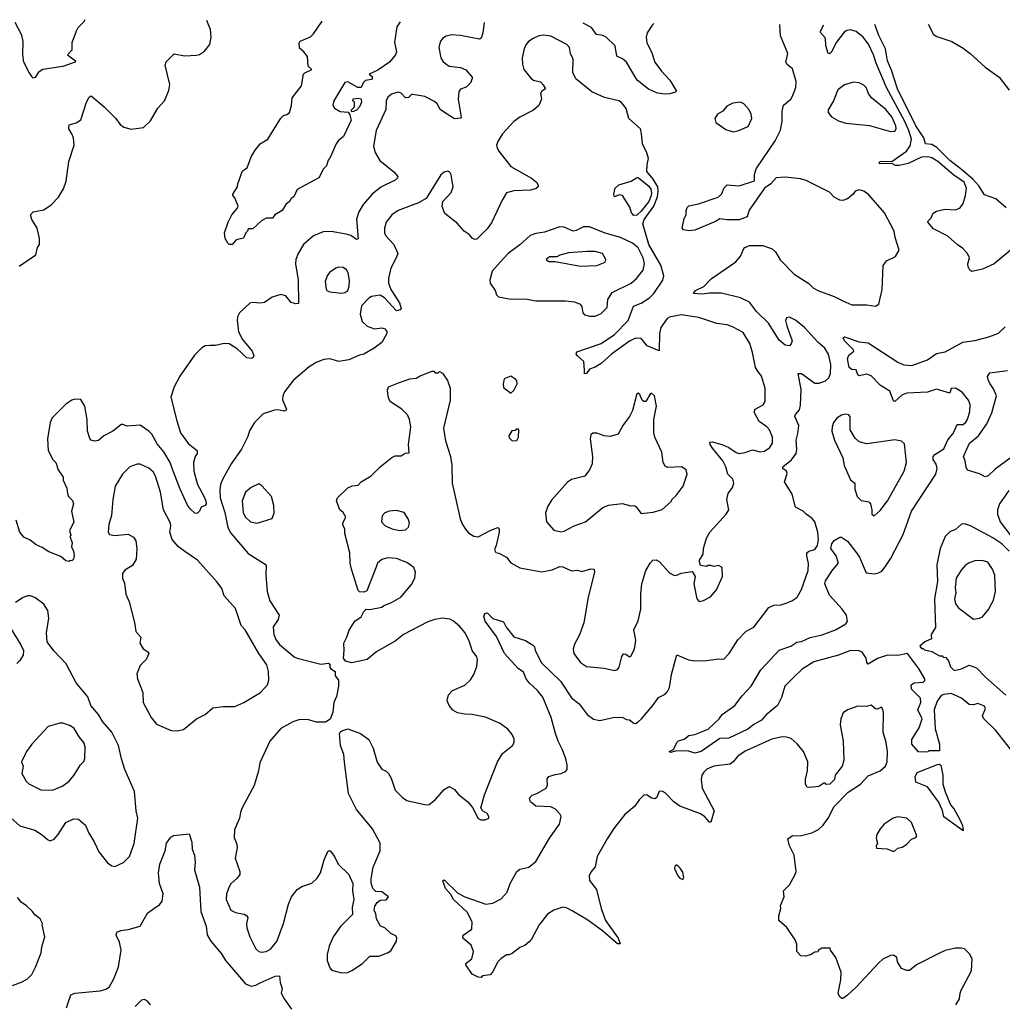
# Model space of a CAD drawing. Extents: x 1550320 to 1685906, y 509093 to 640511.
# Tile 488 of 532: x 1621213 to 1627840, y 633779 to 640422. Entities that reach past the tile are written whole.
import ezdxf

# ---------------------------------------------------------------- set-up
doc = ezdxf.new("R2010")
doc.units = 0

msp = doc.modelspace()

# ---------------------------------------------------------------- linework, layer by layer
at = {"layer": '0CON20XD'}
for points in [[(1621652.3, 640422.1), (1621644.2, 640405.8), (1621605, 640366.2), (1621594.2, 640345), (1621565.8, 640265), (1621564.2, 640215.8), (1621536.2, 640185), (1621590, 640145), (1621586.7, 640135), (1621505, 640106.2), (1621368.8, 640085), (1621337.1, 640065), (1621317.9, 640032.1), (1621305, 640028.1), (1621276.7, 640065), (1621241.2, 640135), (1621234, 640184), (1621236.5, 640275), (1621228.3, 640318.3), (1621182.6, 640402.6)], [(1624345.5, 640403.5), (1624336.8, 640333.2), (1624325, 640297.5), (1624315, 640290), (1624185.8, 640315.8), (1624125, 640319.2), (1624088.3, 640311.7), (1624063.8, 640295), (1624048.3, 640271.7), (1624040.8, 640235), (1624052.9, 640165), (1624068.3, 640138.3), (1624109.1, 640109.1), (1624185, 640099.2), (1624222.7, 640082.7), (1624263.8, 640035), (1624264, 640025), (1624253.3, 639995), (1624234.2, 639975.8), (1624224, 639966), (1624185, 639953.3), (1624174.3, 639935.7), (1624170.8, 639885), (1624191.2, 639765), (1624185, 639756.7), (1624145, 639753.8), (1624095, 639783.8), (1624052, 639815), (1624027.5, 639855), (1624010.6, 639870.6), (1623945, 639904.4), (1623865, 639918.1), (1623855, 639917.1), (1623835, 639896.5), (1623815, 639894.5), (1623785, 639926.2), (1623765, 639934), (1623719.7, 639920.3), (1623695, 639899.2), (1623685.6, 639875), (1623683.4, 639816.6), (1623616.9, 639675), (1623599.3, 639569.3), (1623611.2, 639525), (1623642.1, 639472.1), (1623736.7, 639395), (1623763.3, 639365), (1623761.2, 639355), (1623745, 639340), (1623647.6, 639292.4), (1623590.8, 639245), (1623529.4, 639175), (1623499.5, 639125), (1623483.9, 639076.1), (1623495, 638943.3), (1623485, 638940), (1623445.4, 638965.4), (1623415, 638975.5), (1623312.7, 638992.7), (1623258.7, 638991.3), (1623195, 638963.8), (1623127.3, 638905), (1623090.4, 638845), (1623075.4, 638805), (1623072.9, 638775), (1623090.4, 638665), (1623092.3, 638507.7), (1623075, 638504.4), (1623045, 638514.6), (1623008.9, 638558.9), (1622975, 638567.9), (1622915, 638549.6), (1622865, 638514), (1622835, 638510.2), (1622785, 638514.7), (1622765, 638508.8), (1622695.4, 638445), (1622682.9, 638417.1), (1622680.6, 638395), (1622689.4, 638315), (1622714.8, 638264.8), (1622782, 638185), (1622793.3, 638155), (1622788, 638142), (1622775, 638136.7), (1622745, 638141.2), (1622680.5, 638200.5), (1622625, 638234.6), (1622593, 638237), (1622534.4, 638224.4), (1622494.4, 638224.4), (1622465, 638221.1), (1622441.2, 638208.8), (1622392.1, 638157.9), (1622294.1, 638015.9), (1622254.1, 637945.9), (1622231.9, 637875), (1622271.9, 637715), (1622298.7, 637635), (1622351.1, 637561.1), (1622410, 637515), (1622410, 637495), (1622396.1, 637473.9), (1622386.2, 637435), (1622387.5, 637375), (1622411.4, 637285), (1622452.6, 637212.6), (1622468.5, 637175), (1622470, 637155), (1622465, 637144.2), (1622438, 637132), (1622425.8, 637105), (1622409.3, 637090.7), (1622395, 637091.9), (1622365, 637120.6), (1622345, 637147.5), (1622295, 637254.4), (1622239.3, 637400.7), (1622227.2, 637435), (1622185.8, 637505.8), (1622141, 637561), (1622103.5, 637625), (1622085, 637645.3), (1622025, 637686.9), (1621935, 637680), (1621905, 637692), (1621895, 637689.2), (1621842, 637645), (1621781.2, 637615), (1621745, 637582), (1621718.3, 637578.3), (1621695.9, 637585.9), (1621686.1, 637596.1), (1621671.2, 637645), (1621668.5, 637725), (1621651.5, 637815), (1621625, 637858.6), (1621585, 637861.8), (1621564.7, 637855.3), (1621525, 637828.5), (1621432.7, 637735), (1621417.8, 637705), (1621400.5, 637595), (1621405.7, 637515.7), (1621436.7, 637455), (1621456.7, 637435), (1621473.3, 637385), (1621506.7, 637335), (1621506.7, 637315), (1621531.7, 637261.7), (1621536.7, 637225), (1621543.3, 637205), (1621568.3, 637178.3), (1621575.8, 637155), (1621562, 637105), (1621578.3, 637031.7), (1621550, 636975), (1621557.5, 636945), (1621552.5, 636935), (1621566.7, 636895), (1621562.5, 636865), (1621576.4, 636836.4), (1621581.2, 636805), (1621577, 636783), (1621565, 636770), (1621555, 636772.5), (1621545, 636766.7), (1621525, 636772), (1621491.3, 636801.3), (1621410.9, 636830.9), (1621365, 636861.2), (1621325, 636878.8), (1621285, 636911.2), (1621240.5, 636930.5), (1621214.1, 636964.1), (1621188.8, 637045)], [(1621210.5, 638759.5), (1621322.5, 638835), (1621333.3, 638885), (1621347.5, 638905), (1621346.7, 638945), (1621332, 639015), (1621296.2, 639075), (1621286.7, 639105), (1621305, 639126.2), (1621375, 639140), (1621425, 639173.3), (1621474.3, 639225.7), (1621508.9, 639281.1), (1621527.6, 639332.4), (1621544.4, 639465), (1621580, 639575), (1621575.9, 639625.9), (1621565, 639652.5), (1621543.8, 639685), (1621546.4, 639713.6), (1621595, 639725.6), (1621625, 639745.7), (1621663.8, 639866.2), (1621680.9, 639899.1), (1621695, 639908.8), (1621783.8, 639835), (1621862, 639755), (1621890, 639715), (1621915, 639696), (1621965, 639683.8), (1622047.5, 639695), (1622095, 639740), (1622145.7, 639824.3), (1622190, 639875), (1622219.2, 639945), (1622225.8, 639985.8), (1622194, 640115), (1622201.2, 640138.8), (1622255, 640191.2), (1622325, 640178.1), (1622405, 640181.8), (1622425, 640187.8), (1622460.6, 640209.4), (1622495.3, 640254.7), (1622505.4, 640304.6), (1622500, 640355), (1622474.9, 640416.4)], [(1623778.1, 640407.5), (1623756.7, 640375), (1623741.3, 640271.3), (1623753.3, 640205), (1623747.5, 640185), (1623707.5, 640135), (1623628.3, 640081.7), (1623570, 640055), (1623589.2, 640039.2), (1623591.2, 640025), (1623585, 640018.8), (1623545, 640012.5), (1623530, 639995), (1623516.2, 639963.8), (1623494.1, 639964.1), (1623425, 640002.5), (1623405, 639998.8), (1623330.8, 639875), (1623324.2, 639845), (1623336, 639825), (1623375, 639803.1), (1623427.5, 639797.5), (1623440.7, 639780.7), (1623448.9, 639745), (1623417.5, 639677.5), (1623396, 639634), (1623362, 639605), (1623346.6, 639583.4), (1623307.7, 639492.3), (1623293.3, 639475), (1623283.3, 639435), (1623262.5, 639415), (1623230, 639355), (1623083.6, 639276.4), (1623063, 639227), (1623043.6, 639216.4), (1623032.5, 639195), (1623007.5, 639175), (1622982.5, 639135), (1622933.9, 639106.1), (1622917, 639083), (1622875, 639082.5), (1622843.9, 639066.1), (1622785, 639010), (1622755, 639010), (1622750, 638995), (1622737.5, 638985), (1622723, 638947), (1622673.9, 638936.1), (1622645.3, 638904.7), (1622625, 638904.6), (1622617.8, 638915), (1622600, 638945), (1622593.3, 638985), (1622618.8, 639055), (1622644.7, 639105.3), (1622680.7, 639149.3), (1622686.1, 639163.9), (1622665, 639220), (1622650, 639235), (1622650, 639245), (1622682.5, 639295), (1622683.3, 639315), (1622715, 639402.5), (1622746.7, 639423.3), (1622775, 639497.5), (1622801.7, 639541.7), (1622836, 639585), (1622886.7, 639615), (1622975, 639757.5), (1622992.5, 639775), (1623015, 639782.5), (1623033, 639797), (1623046.4, 639843.6), (1623050, 639895), (1623114.3, 639975.7), (1623128, 640055), (1623135.8, 640064.2), (1623182.5, 640085), (1623158.3, 640108.3), (1623153.9, 640173.9), (1623130, 640205), (1623099.3, 640229.3), (1623097, 640263), (1623105, 640276.7), (1623175, 640306.7), (1623195, 640326.7), (1623252.7, 640411.1)], [(1627525.8, 633775), (1627550.8, 633815), (1627554.3, 633855), (1627562.9, 633875), (1627631.1, 634005), (1627636, 634086), (1627619, 634119), (1627585, 634152.2), (1627565, 634157.8), (1627525, 634156.7), (1627455, 634141.4), (1627416.4, 634123.6), (1627260, 634045), (1627213, 634007), (1627195, 634007.5), (1627160.7, 634020.7), (1627132.5, 634065), (1627127.5, 634095), (1627105, 634110), (1627085, 634107.5), (1627035, 634082.5), (1627003.9, 634056.1), (1626853.8, 633895), (1626795, 633841.2), (1626765, 633817.5), (1626758.3, 633818.3), (1626741.7, 633831.7), (1626732, 633855), (1626750, 633945), (1626753.3, 633995), (1626716.7, 634095), (1626680, 634145), (1626678.3, 634158.3), (1626623, 634157), (1626600, 634145), (1626595, 634132.5), (1626575, 634130), (1626546.4, 634113.6), (1626513, 634103), (1626480, 634105), (1626453.3, 634135), (1626453.3, 634185), (1626443.6, 634213.6), (1626385.9, 634295.9), (1626333.3, 634345), (1626332, 634375), (1626346.2, 634425), (1626343.8, 634445), (1626368.8, 634505), (1626363.8, 634545), (1626403.8, 634585), (1626440.8, 634649.2), (1626448.8, 634675), (1626435.7, 634785.7), (1626405, 634847.5), (1626393.3, 634895), (1626425, 634916.7), (1626476.1, 634916.1), (1626554.4, 634935.6), (1626600.7, 634959.3), (1626632.2, 634987.8), (1626664.5, 635035.5), (1626705, 635113.8), (1626799.1, 635210.9), (1626884, 635265), (1626935, 635319.4), (1627015, 635354.3), (1627051.2, 635385), (1627063.8, 635415), (1627066.1, 635483.9), (1627057.1, 635545), (1627036.5, 635615), (1627039.4, 635745), (1627035, 635767.5), (1627025, 635782.5), (1626995, 635770), (1626985, 635773.3), (1626955, 635796.7), (1626923, 635787), (1626865, 635791.2), (1626795, 635766.7), (1626767.5, 635745), (1626750, 635705), (1626746.4, 635663.6), (1626765.8, 635554.2), (1626770, 635425), (1626758.9, 635385), (1626712.5, 635325), (1626707.5, 635295), (1626675.5, 635264.5), (1626651.7, 635261.7), (1626645, 635270), (1626635, 635270), (1626602.5, 635247.5), (1626540.5, 635240.5), (1626524.1, 635244.1), (1626512, 635265), (1626512.7, 635297.3), (1626525.8, 635354.2), (1626528, 635415), (1626499.2, 635485), (1626456.3, 635536.3), (1626415, 635571.4), (1626385, 635581.9), (1626355, 635583.3), (1626285, 635566.7), (1626105, 635487.1), (1626055, 635453.1), (1626025.3, 635414.7), (1626005, 635399.1), (1625895, 635386.5), (1625846, 635365), (1625825.8, 635345), (1625814.4, 635325), (1625808.6, 635295), (1625815, 635237.5), (1625895.8, 635085), (1625875, 635007.5), (1625865, 635006.7), (1625833.6, 635043.6), (1625805, 635063.1), (1625665, 635115.7), (1625625, 635145.6), (1625565, 635205.8), (1625545, 635215.8), (1625525.8, 635214.2), (1625508.3, 635171.7), (1625495.8, 635164.2), (1625475, 635169.2), (1625445, 635190.6), (1625425, 635191.4), (1625390.6, 635159.4), (1625360.6, 635115), (1625295, 635059.5), (1625218.9, 634965), (1625175.4, 634895), (1625107.8, 634775), (1625094.3, 634705.7), (1625065, 634670), (1625054.3, 634645.7), (1625056.7, 634615), (1625103.9, 634553.9), (1625135.5, 634425.5), (1625163.8, 634343.8), (1625249.2, 634225), (1625262.5, 634187.5), (1625245, 634186.7), (1625144.5, 634274.5), (1625045.4, 634345.4), (1624939.3, 634409.3), (1624905, 634427.5), (1624875, 634434), (1624816.1, 634413.9), (1624772.7, 634387.3), (1624716.7, 634315), (1624665, 634217.5), (1624649.5, 634200.5), (1624620, 634175), (1624585, 634162.5), (1624535, 634122.5), (1624515, 634112.5), (1624495, 634112.5), (1624457.5, 634085), (1624437.5, 634065), (1624402.5, 633995), (1624385, 633977.5), (1624335, 633970), (1624325, 633960), (1624305, 633962.5), (1624265, 633982.5), (1624222.5, 634045), (1624222.5, 634055), (1624262, 634085), (1624274.2, 634135), (1624256.8, 634176.8), (1624202.5, 634225), (1624204.1, 634245.9), (1624261.2, 634285), (1624264.2, 634335), (1624230.5, 634400.5), (1624139.4, 634485), (1624120.3, 634520.3), (1624085, 634560), (1624067.5, 634612.5), (1624075, 634618.8), (1624168.9, 634528.9), (1624215, 634503.3), (1624355.6, 634454.4), (1624405, 634461.4), (1624460.5, 634489.5), (1624500, 634535), (1624520, 634595), (1624566.7, 634675), (1624585, 634690), (1624646.1, 634703.9), (1624695, 634743.3), (1624785, 634900), (1624854.3, 634995), (1624865.7, 635045.7), (1624856, 635065), (1624826.2, 635096.2), (1624795, 635111.4), (1624695, 635116.7), (1624657.5, 635145), (1624651.2, 635165), (1624655, 635177.5), (1624669.3, 635190.7), (1624705, 635203.8), (1624763, 635237), (1624773, 635257), (1624770.7, 635299.3), (1624782.5, 635315), (1624825, 635330), (1624865, 635336), (1624895, 635350), (1624905, 635363.3), (1624905.4, 635394.6), (1624895.3, 635435.3), (1624874.5, 635495), (1624845, 635553.8), (1624825.4, 635605), (1624797.9, 635715), (1624741.7, 635851.7), (1624705.3, 635895.3), (1624648.3, 635948.3), (1624628.8, 635975), (1624609.7, 636019.7), (1624575, 636044.2), (1624481.9, 636145), (1624429.6, 636259.6), (1624352.9, 636365), (1624344, 636396), (1624350, 636415), (1624365, 636421.2), (1624405, 636382.5), (1624475, 636358.8), (1624493.8, 636323.8), (1624545, 636257.5), (1624625, 636234), (1624672.5, 636205), (1624685, 636190), (1624690, 636165), (1624732.4, 636082.4), (1624859.2, 635959.2), (1624935, 635845.6), (1624985, 635807.1), (1625040, 635735), (1625082.9, 635702.9), (1625125, 635694.7), (1625215, 635713.4), (1625275, 635716.5), (1625305, 635700.8), (1625325, 635698.6), (1625355, 635675.7), (1625365.6, 635674.4), (1625385, 635684), (1625406, 635705), (1625484, 635795), (1625521.8, 635848.2), (1625565, 635871.2), (1625581.2, 635888.8), (1625594.2, 635915.8), (1625609.4, 636005), (1625645, 636136.7), (1625722.8, 636102.8), (1625765, 636095.6), (1625845, 636098), (1625925, 636110), (1625961.7, 636108.3), (1625997.5, 636145), (1626055, 636238.8), (1626112.7, 636297.3), (1626165, 636324.2), (1626264.2, 636455.8), (1626298.8, 636471.2), (1626345, 636474.3), (1626382.5, 636485), (1626425, 636502.5), (1626456, 636525), (1626485, 636576.7), (1626529.4, 636705), (1626532.3, 636752.3), (1626520.8, 636805), (1626522.5, 636825), (1626534.4, 636835.6), (1626575, 636848.1), (1626594.4, 636875), (1626599.1, 636915), (1626595.5, 636965), (1626575.8, 637035), (1626557.6, 637057.6), (1626516.2, 637085), (1626496.8, 637106.8), (1626445, 637133.3), (1626421.7, 637221.7), (1626371.5, 637305), (1626389.5, 637359.5), (1626383.8, 637375), (1626360, 637395), (1626358.8, 637405), (1626417.3, 637452.7), (1626448.6, 637495), (1626454.4, 637525), (1626449.2, 637585), (1626460.4, 637629.6), (1626466.9, 637685), (1626440.6, 637745), (1626445, 637758.8), (1626471.3, 637788.7), (1626478.7, 637821.3), (1626483.2, 637926.8), (1626464, 638035), (1626485, 638036), (1626575, 637970.8), (1626605, 637970), (1626646.2, 637985), (1626670, 638005), (1626681.4, 638035), (1626682.5, 638095), (1626668.6, 638165), (1626642.5, 638205), (1626596.4, 638246.4), (1626505.8, 638345), (1626445, 638394.2), (1626405, 638414.2), (1626385, 638410), (1626377.7, 638392.3), (1626385.6, 638355.6), (1626423.3, 638255), (1626416.7, 638235), (1626405, 638222.5), (1626375, 638226.2), (1626335, 638260), (1626261.8, 638375), (1626182.8, 638452.8), (1626135, 638515.4), (1626075, 638545.8), (1625945, 638577.9), (1625865, 638576.9), (1625815, 638569.7), (1625757.5, 638575), (1625770, 638595), (1625827.6, 638622.4), (1625876, 638674), (1626042.4, 638787.6), (1626074.4, 638825.6), (1626098.1, 638881.9), (1626135, 638897.5), (1626225, 638897.5), (1626286.9, 638876.9), (1626310.8, 638855), (1626342.6, 638802.6), (1626435.5, 638705.5), (1626535, 638642.9), (1626563, 638613), (1626595, 638594.3), (1626706.7, 638555), (1626763.8, 638525), (1626825, 638497.5), (1626925, 638499.2), (1626985, 638490), (1627007, 638503), (1627028.3, 638601.7), (1627036.8, 638763.2), (1627058.8, 638795), (1627118.8, 638825), (1627143.9, 638866.1), (1627117, 638953), (1627111.1, 638995), (1627045, 639118.8), (1626940.2, 639240.2), (1626905, 639264.2), (1626875, 639273.8), (1626847.5, 639265), (1626833.3, 639245), (1626795.7, 639214.3), (1626765, 639202.5), (1626745, 639204.2), (1626705, 639224), (1626675, 639259.2), (1626517.8, 639337.8), (1626478.6, 639348.6), (1626375, 639359.2), (1626315, 639355.8), (1626279.4, 639315), (1626235, 639285.7), (1626132.2, 639137.8), (1626118.1, 639091.9), (1626065, 639071.2), (1625985, 639071.2), (1625935, 639078), (1625905, 639060), (1625765, 639001.2), (1625725, 638997.1), (1625690, 639005), (1625680, 639015), (1625695, 639080), (1625707.5, 639105), (1625706.7, 639135), (1625713.3, 639155), (1625725, 639166.2), (1625791.3, 639178.7), (1625922.5, 639225), (1625946.7, 639245), (1625965, 639287.5), (1625985, 639307.5), (1626065, 639300.8), (1626167.5, 639335), (1626167.9, 639377.9), (1626179.6, 639415), (1626306.9, 639605), (1626344.4, 639675.6), (1626354.2, 639735), (1626354.4, 639805), (1626364.2, 639845), (1626412.9, 639885), (1626425.5, 639905), (1626448.2, 639965), (1626448.9, 640005), (1626425, 640090), (1626389.3, 640119.3), (1626379.4, 640135), (1626393.3, 640195), (1626343.6, 640313.6), (1626339, 640389.8)], [(1625488.6, 640395.7), (1625479.2, 640385), (1625445, 640333.8), (1625436.9, 640305), (1625443.5, 640265), (1625472.9, 640205), (1625497.3, 640135), (1625540.5, 640075), (1625598.6, 640015), (1625641.2, 639945), (1625636.4, 639933.6), (1625597.6, 639922.4), (1625565, 639918.9), (1625515, 639925.4), (1625452.9, 639952.9), (1625376.9, 640015), (1625304.7, 640134.7), (1625277.4, 640157.4), (1625240, 640175), (1625228.5, 640245), (1625168.2, 640305), (1625145, 640315.9), (1625102.9, 640322.9), (1625068.8, 640368.8), (1625013, 640398.9)], [(1627905, 638875.7), (1627785.3, 638774.7), (1627705, 638739.5), (1627635, 638723.3), (1627621.3, 638731.3), (1627609.6, 638755), (1627608.2, 638775), (1627618.1, 638815), (1627605.5, 638845.5), (1627571.1, 638881.1), (1627534.2, 638905), (1627471.7, 638961.7), (1627375, 639011.4), (1627337.5, 639055), (1627340, 639065), (1627360, 639085), (1627373.5, 639116.5), (1627395, 639129.2), (1627455, 639143.6), (1627525, 639139.5), (1627555, 639153.5), (1627575, 639182.5), (1627591.2, 639235), (1627597.7, 639285), (1627582, 639325), (1627513.2, 639373.2), (1627405, 639465.2), (1627365, 639490), (1627336.5, 639496.5), (1627295, 639494.8), (1627205, 639451.5), (1627145, 639437.3), (1627119.3, 639439.3), (1627095, 639451.2), (1627015, 639450), (1627008.8, 639455), (1627013.8, 639465), (1627023, 639467), (1627095, 639466.2), (1627194.6, 639535), (1627218.3, 639571.7), (1627227, 639615), (1627209.8, 639675), (1627182.4, 639735), (1627059.3, 639965), (1626988.7, 640128.7), (1626971.9, 640185), (1626937.1, 640257.1), (1626901.5, 640305), (1626855, 640342), (1626815, 640353.2), (1626791.4, 640348.6), (1626773, 640337), (1626720.6, 640269.4), (1626685, 640200.8), (1626675, 640192), (1626665, 640193.8), (1626649.4, 640245), (1626647.7, 640297.7), (1626614.2, 640335), (1626614.4, 640345), (1626636.3, 640387.8)], [(1627865, 639152), (1627795, 639214.5), (1627719.5, 639239.5), (1627681, 639301), (1627641.9, 639345), (1627565, 639412.4), (1627485, 639471.7), (1627399.1, 639559.1), (1627365, 639579.5), (1627322, 639585), (1627309.3, 639625), (1627256.2, 639706.2), (1627133.1, 639955), (1627092, 640082), (1627065, 640144.3), (1627051.6, 640225), (1627007.3, 640315), (1626980, 640389)], [(1627339.5, 640391.1), (1627375, 640322), (1627398.6, 640308.6), (1627500, 640275), (1627575, 640230), (1627623.8, 640195), (1627722.9, 640102.9), (1627818.9, 640035), (1627885, 639946.7)], [(1623425, 633993.8), (1623454.1, 634005.9), (1623525, 634053.8), (1623575, 634103.3), (1623635, 634104), (1623693.9, 634126.1), (1623715, 634140), (1623753.3, 634205), (1623757.5, 634225), (1623750, 634240), (1623715, 634256.7), (1623675, 634293.8), (1623646.1, 634306.1), (1623620, 634355), (1623615, 634390), (1623603.3, 634415), (1623609.3, 634440.7), (1623623.6, 634466.4), (1623645, 634482.5), (1623685, 634483.8), (1623700, 634505), (1623655, 634537.5), (1623615, 634540), (1623595, 634560), (1623583, 634597), (1623582.5, 634625), (1623598, 634705), (1623643.3, 634815), (1623644.4, 634865), (1623593.5, 634963.5), (1623484.1, 635094.1), (1623430.4, 635200.4), (1623402.9, 635412.9), (1623400, 635465), (1623377.5, 635525), (1623370, 635605), (1623374, 635616), (1623386.4, 635623.6), (1623425, 635636.7), (1623512.5, 635605), (1623566.7, 635565), (1623597.3, 635507.3), (1623625, 635413.3), (1623656.1, 635366.1), (1623685, 635351.2), (1623700, 635335), (1623718, 635305), (1623745, 635223.8), (1623793.8, 635173.8), (1623825, 635154.4), (1623955, 635125.6), (1623975, 635126.9), (1624018.3, 635161.7), (1624075, 635228.8), (1624104.1, 635245.9), (1624115, 635246.2), (1624145, 635228.8), (1624173.4, 635193.4), (1624235.7, 635145.7), (1624266.1, 635106.1), (1624305, 635032.5), (1624323.6, 635023.6), (1624353, 635023), (1624376.4, 635033.6), (1624377, 635047), (1624365, 635066.7), (1624333.6, 635083.6), (1624323.3, 635105), (1624347.1, 635192.9), (1624435.4, 635414.6), (1624469.1, 635470.9), (1624536, 635525), (1624547.1, 635545), (1624547.9, 635567.9), (1624535, 635600), (1624506, 635635), (1624453.4, 635673.4), (1624355, 635715.6), (1624265, 635734.4), (1624215, 635735.6), (1624165.6, 635745.6), (1624135, 635764), (1624108.6, 635795), (1624097, 635827), (1624105, 635866.2), (1624131.2, 635895), (1624215, 635932.5), (1624253, 635967), (1624276, 636005), (1624295, 636057.5), (1624300.8, 636105), (1624295, 636123.3), (1624265, 636166.7), (1624245.8, 636225), (1624217.1, 636285), (1624179.1, 636329.1), (1624139.2, 636365), (1624115, 636377.8), (1624065, 636384.4), (1624013.8, 636376.2), (1623965, 636360), (1623801.2, 636275), (1623745, 636228.8), (1623621.2, 636158.8), (1623557.5, 636105), (1623453.6, 636083.6), (1623410, 636095), (1623397.5, 636115), (1623402.5, 636165), (1623398.8, 636215), (1623420, 636255), (1623435, 636302.5), (1623473.3, 636365), (1623515, 636392.5), (1623535, 636430), (1623550, 636445), (1623575, 636442.5), (1623655, 636457.5), (1623669.3, 636470.7), (1623720.3, 636489.7), (1623783.8, 636525), (1623855, 636611.2), (1623877.1, 636655), (1623883.1, 636695), (1623871.9, 636725), (1623825, 636759.5), (1623755, 636786.5), (1623695, 636791.5), (1623655, 636780), (1623625.5, 636754.5), (1623607.1, 636705), (1623555, 636567.5), (1623535, 636560), (1623505, 636562.5), (1623495, 636570), (1623450, 636715), (1623442, 636755), (1623439.2, 636825), (1623406.2, 636955), (1623406.7, 636985), (1623393.3, 637015), (1623393.3, 637026.7), (1623413.1, 637065), (1623395, 637097.5), (1623372.5, 637115), (1623350, 637175), (1623357.5, 637195), (1623425, 637262.5), (1623455, 637276.7), (1623495, 637282.5), (1623516.4, 637303.6), (1623582.5, 637345), (1623644.1, 637405.9), (1623721.7, 637468.3), (1623745, 637480), (1623785, 637480), (1623813.6, 637496.4), (1623840, 637500), (1623836.2, 637555), (1623850, 637675), (1623842, 637725), (1623828, 637755), (1623790, 637795), (1623714.3, 637844.3), (1623702.1, 637865), (1623695.5, 637894.5), (1623692.9, 637925), (1623700, 637945), (1623767.1, 637972.9), (1623845, 637998), (1623887.3, 638002.7), (1623915, 638020), (1623995, 638050), (1624005, 638050), (1624015, 638040), (1624035, 638040), (1624045, 638047.5), (1624065, 638037.5), (1624098.3, 637988.3), (1624115.9, 637935.9), (1624116.4, 637855), (1624071.2, 637665), (1624085, 637580), (1624118.9, 637475), (1624126.7, 637415), (1624128.8, 637295), (1624182.7, 637055), (1624198.5, 637015), (1624218.6, 636985), (1624240.7, 636960.7), (1624275, 636938), (1624305, 636934), (1624391.1, 636978.9), (1624437.5, 636995), (1624445.8, 636985.8), (1624447.5, 636965), (1624425.8, 636874.2), (1624416.2, 636845), (1624425, 636826.7), (1624445, 636823.3), (1624495, 636796.7), (1624525, 636756.7), (1624585, 636724), (1624735, 636696), (1624805, 636710), (1624855, 636732.1), (1624875, 636730.8), (1624935, 636703.1), (1624975, 636708), (1625005, 636700), (1625065.9, 636715.9), (1625087.5, 636715), (1625090, 636695), (1625045.7, 636525), (1625016.8, 636353.2), (1624987.9, 636272.1), (1624951.4, 636205), (1624946, 636175), (1624951.2, 636145), (1624994.3, 636084.3), (1625035, 636058), (1625155, 636046), (1625225, 636030), (1625245, 636036.7), (1625255, 636053.3), (1625274.3, 636125), (1625285, 636142.5), (1625300.7, 636140.7), (1625325, 636122.5), (1625335, 636126.7), (1625360, 636175), (1625369.2, 636235), (1625355.8, 636305), (1625383.2, 636366.8), (1625401.9, 636445), (1625401.3, 636551.3), (1625407.8, 636615), (1625435.7, 636705), (1625464.5, 636755.5), (1625483.3, 636775), (1625505, 636778), (1625525, 636766), (1625595, 636690), (1625625, 636673.3), (1625638.3, 636671.7), (1625675, 636686.7), (1625748.3, 636698.3), (1625767.5, 636665), (1625760, 636615), (1625780, 636515), (1625795, 636497.5), (1625825, 636503.3), (1625872, 636528), (1625911.2, 636575), (1625952.5, 636665), (1625950, 636725), (1625925, 636740), (1625895, 636732.5), (1625875, 636740), (1625855, 636740), (1625845, 636732.5), (1625805, 636740), (1625797.5, 636765), (1625797.5, 636775), (1625822.5, 636815), (1625823.8, 636855), (1625845.8, 636925), (1625866.3, 636963.7), (1625978, 637085), (1625996.2, 637115), (1625982, 637185), (1625990.8, 637225), (1626019.2, 637265), (1626030, 637295), (1626021.7, 637321.7), (1625988.6, 637355), (1625975.6, 637405), (1625954.4, 637445), (1625885, 637532), (1625870, 637555), (1625868.3, 637571.7), (1625885.8, 637574.2), (1625955, 637553.9), (1625995, 637536.1), (1626045, 637500.9), (1626065, 637495.5), (1626105, 637500.9), (1626155, 637519.5), (1626207.2, 637507.2), (1626235, 637510), (1626271.9, 637535), (1626289.1, 637565), (1626290.5, 637605), (1626269.5, 637655), (1626251.4, 637675), (1626200.5, 637710.5), (1626166.9, 637775), (1626173.8, 637795), (1626226.9, 637823.1), (1626240.6, 637845), (1626240.6, 637935), (1626215, 638016.7), (1626191.1, 638051.1), (1626175.6, 638075), (1626156.1, 638176.1), (1626137.4, 638237.4), (1626091.3, 638311.3), (1626025, 638348.6), (1625983.3, 638363.3), (1625915, 638373.1), (1625792.8, 638412.8), (1625675, 638430.3), (1625594.2, 638415), (1625580, 638405), (1625537.5, 638345), (1625528.8, 638305), (1625525, 638187.5), (1625445, 638222.5), (1625405, 638271.1), (1625365, 638273.6), (1625325, 638253.2), (1625205.2, 638164.8), (1625135, 638101.8), (1625095, 638078.1), (1625055.7, 638064.3), (1625035, 638034), (1625022.7, 638032.7), (1625022.4, 638057.6), (1625016.9, 638116.9), (1624974, 638155), (1624966.7, 638165), (1624970, 638180), (1625135, 638236.9), (1625225, 638298.2), (1625316.9, 638393.1), (1625351.8, 638488.2), (1625405, 638508.5), (1625460.5, 638545), (1625489.6, 638575), (1625550.8, 638665), (1625556, 638695), (1625535.9, 638765), (1625455.2, 638905), (1625416.2, 639045), (1625424.1, 639075), (1625488.9, 639165), (1625515, 639226), (1625519.6, 639265), (1625515.7, 639295), (1625485, 639347.2), (1625443.1, 639396.9), (1625444.3, 639445), (1625454.3, 639485), (1625443.2, 639523.2), (1625413.3, 639585), (1625407.3, 639655), (1625398.9, 639685), (1625320, 639755), (1625303, 639823), (1625272.3, 639862.3), (1625252.5, 639875), (1625157.2, 639897.2), (1625072.5, 639935), (1624963.2, 640023.2), (1624944.2, 640065), (1624945.8, 640155), (1624928, 640195), (1624920, 640235), (1624903.8, 640255), (1624795, 640310.8), (1624745, 640318), (1624715, 640312.9), (1624675, 640295.6), (1624645, 640274.3), (1624627.2, 640252.8), (1624614.4, 640225), (1624602.2, 640165), (1624603, 640123), (1624613.8, 640085), (1624663.3, 640025), (1624677.5, 640015), (1624725, 640003.8), (1624742.7, 639982.7), (1624760, 639955), (1624735, 639940), (1624726.2, 639925), (1624731.2, 639885), (1624715, 639843.3), (1624678.7, 639811.3), (1624585, 639764.2), (1624545, 639734.2), (1624468.1, 639651.9), (1624439.5, 639605), (1624428.9, 639575), (1624432.2, 639555), (1624444.4, 639535), (1624525, 639431.2), (1624665, 639351.9), (1624698.6, 639325), (1624710, 639305), (1624709.2, 639295), (1624696.5, 639283.5), (1624658, 639272), (1624545, 639268.1), (1624496.7, 639255), (1624466.2, 639205), (1624395, 639051.2), (1624365, 639012), (1624295, 638942), (1624285, 638938), (1624265.7, 638945.7), (1624243.2, 638973.2), (1624210, 638995), (1624162, 639052), (1624145, 639063.8), (1624080, 639115), (1624061.7, 639161.7), (1624066.7, 639195), (1624123.2, 639256.8), (1624135.8, 639295), (1624123.3, 639375), (1624113.9, 639393.9), (1624100.7, 639400.7), (1624075, 639394), (1624054.2, 639375), (1623953.5, 639216.5), (1623903.5, 639186.5), (1623766, 639135), (1623723.6, 639106.4), (1623684.4, 639055), (1623673.1, 639015), (1623674.3, 638985), (1623682.8, 638962.8), (1623735.6, 638905), (1623762.2, 638845), (1623755, 638818.8), (1623716.5, 638745), (1623701.1, 638675), (1623700.6, 638645), (1623715, 638601.2), (1623775, 638512.5), (1623786.2, 638473.8), (1623780, 638465), (1623755, 638457.5), (1623673.8, 638545), (1623645, 638564.2), (1623585.8, 638554.2), (1623567.3, 638542.7), (1623519.3, 638490.7), (1623510, 638435), (1623523.8, 638385), (1623557.5, 638355), (1623605, 638335.8), (1623655, 638344), (1623676.1, 638336.1), (1623688, 638318), (1623688.8, 638305), (1623656, 638245), (1623604.4, 638205.6), (1623535, 638166.2), (1623505, 638159.2), (1623433.2, 638126.8), (1623365.8, 638115.8), (1623305, 638133.3), (1623265, 638130), (1623211.7, 638108.3), (1623165, 638080), (1623059.5, 637990.5), (1622998.2, 637911.8), (1622988, 637885), (1622986.6, 637856.6), (1623012.5, 637795), (1623008, 637785), (1622995, 637780), (1622955, 637789.6), (1622932, 637788), (1622855, 637761.9), (1622796.6, 637703.4), (1622762.5, 637647.5), (1622750.7, 637609.3)], [(1627085, 639668.6), (1627115, 639670), (1627123.1, 639685), (1627122.7, 639705), (1627095, 639766.4), (1627055.2, 639815.2), (1626958.1, 639895), (1626937.1, 639925), (1626922, 639965), (1626905, 639980), (1626875, 639996), (1626835, 640000), (1626775, 639982.9), (1626730.9, 639949.1), (1626701.8, 639875), (1626665.6, 639815), (1626665.7, 639795), (1626687.8, 639767.8), (1626735, 639740.6), (1626784.6, 639724.6), (1626945, 639708), (1627085, 639668.6)], [(1623455, 639800), (1623450, 639805), (1623450, 639815), (1623470, 639835), (1623470, 639865), (1623460, 639875), (1623461.7, 639888.3), (1623495, 639892.5), (1623515, 639887.5), (1623518.8, 639865), (1623505, 639833.3), (1623485, 639812.5), (1623465, 639802.5), (1623455, 639800)], [(1626025, 639665.7), (1626055, 639673.1), (1626125, 639700.8), (1626151.1, 639755), (1626146.9, 639785), (1626132.5, 639815), (1626095.7, 639855), (1626075, 639866.7), (1626021.8, 639858.2), (1625982.4, 639837.6), (1625955.5, 639804.5), (1625919.2, 639785), (1625900.8, 639755), (1625908.8, 639728.8), (1625975, 639680.8), (1626025, 639665.7)], [(1625355, 639102), (1625339.5, 639119.5), (1625328.3, 639158.3), (1625277.5, 639235), (1625255, 639240), (1625225, 639227.5), (1625218.8, 639245), (1625229.4, 639285), (1625252.7, 639307.3), (1625337.6, 639332.4), (1625372.5, 639355), (1625385, 639356.6), (1625455, 639298.5), (1625469.2, 639279.2), (1625474.7, 639255), (1625472.6, 639235), (1625455.2, 639194.8), (1625405, 639129.1), (1625375, 639102.5), (1625355, 639102)], [(1625055, 638420.8), (1625095, 638422.5), (1625135, 638439.2), (1625175, 638480), (1625180, 638535), (1625208, 638582), (1625335.8, 638644.2), (1625372.2, 638675), (1625417, 638733), (1625426, 638774), (1625418.6, 638815), (1625385, 638881.8), (1625345, 638914.6), (1625265, 638951.5), (1625161.2, 638981.2), (1625055, 639024.5), (1625015, 639025.5), (1624965, 638999.5), (1624945, 638995.6), (1624885, 639022.2), (1624855, 639025.5), (1624752.6, 638987.4), (1624695, 638979.4), (1624654.6, 638965.4), (1624586.4, 638903.6), (1624506.9, 638845), (1624454.4, 638785), (1624400.5, 638725), (1624384.4, 638665), (1624386, 638645), (1624418.8, 638595), (1624428.8, 638565), (1624441.7, 638551.7), (1624515, 638538.6), (1624635, 638535.5), (1624695, 638524.4), (1624894.2, 638524.2), (1624955, 638518.6), (1624992.3, 638502.3), (1625003.9, 638483.9), (1625010, 638445), (1625021.2, 638431.2), (1625055, 638420.8)], [(1624995, 638758), (1625105, 638763.8), (1625162.5, 638785), (1625166.7, 638805), (1625144.1, 638844.1), (1625095, 638857.1), (1625039.1, 638859.1), (1624915, 638848.6), (1624856.1, 638833.9), (1624835, 638822.5), (1624785, 638822.5), (1624762.5, 638805), (1624780.7, 638790.7), (1624825, 638790), (1624995, 638758)], [(1623385, 638577.5), (1623405, 638582), (1623426.7, 638595), (1623435.9, 638624.1), (1623438.3, 638661.7), (1623427.5, 638715), (1623416, 638735), (1623395, 638749.2), (1623365, 638752), (1623345, 638746.2), (1623303.2, 638716.8), (1623286, 638695), (1623274.2, 638655), (1623280, 638605), (1623285, 638594), (1623305, 638585.8), (1623385, 638577.5)], [(1627415.8, 635535), (1627415, 635490), (1627345, 635490), (1627337, 635483), (1627315, 635480), (1627275, 635482.5), (1627228.8, 635535), (1627230, 635565), (1627280, 635645), (1627300, 635705), (1627270, 635765), (1627290, 635815), (1627287.5, 635845), (1627227.5, 635905), (1627224, 635935), (1627245, 635946.7), (1627305, 635952.5), (1627317, 635963), (1627317.5, 635975), (1627275, 636047.5), (1627200, 636145), (1627135, 636131.2), (1627065, 636135.4), (1626997.5, 636112.5), (1626935, 636074.2), (1626926, 636085), (1626921.9, 636115), (1626895, 636155.8), (1626874.6, 636164.6), (1626815, 636165.3), (1626735.5, 636134.5), (1626569.6, 636090.4), (1626490.3, 636039.7), (1626433.2, 635986.8), (1626373.5, 635925), (1626350.5, 635849.5), (1626323.8, 635795), (1626247.8, 635732.2), (1626216.7, 635695), (1626163.6, 635666.4), (1626122.5, 635635), (1625995, 635574.4), (1625935, 635572.2), (1625808.8, 635485), (1625765, 635473.1), (1625726.4, 635486.4), (1625698.6, 635488.6), (1625632.5, 635487.5), (1625605, 635477.5), (1625592.5, 635485), (1625623, 635497), (1625644, 635545), (1625655, 635556.2), (1625695, 635566.7), (1625725, 635593.3), (1625765, 635600), (1625855.6, 635634.4), (1625929.2, 635705), (1625950, 635735), (1626036.7, 635795), (1626085, 635859.2), (1626145, 635926), (1626211.1, 636035), (1626335, 636168.1), (1626413.9, 636196.1), (1626455, 636223.1), (1626485, 636227.8), (1626545, 636254.4), (1626625, 636272.5), (1626715, 636305.6), (1626785, 636346.2), (1626795.7, 636365), (1626787.8, 636405), (1626760, 636445), (1626675, 636539.4), (1626641.7, 636615), (1626648, 636635), (1626695, 636707.1), (1626735.4, 636754.6), (1626718.2, 636805), (1626684.1, 636855), (1626690.3, 636885), (1626705, 636907.1), (1626745, 636930), (1626755, 636930), (1626795, 636903.8), (1626849.2, 636835), (1626877.5, 636795), (1626921.1, 636691.1), (1626975, 636683.3), (1627005, 636690), (1627027.7, 636702.3), (1627049.7, 636730.3), (1627085.6, 636785), (1627170.4, 636949.6), (1627226.9, 637105), (1627390.7, 637355), (1627401.2, 637395), (1627392.9, 637422.9), (1627373.5, 637455), (1627373.3, 637475), (1627385, 637488.5), (1627445, 637527.1), (1627472.7, 637587.3), (1627509.3, 637630.7), (1627535, 637691.2), (1627575, 637690), (1627594.5, 637705.5), (1627604.3, 637725), (1627620.9, 637779.1), (1627622.5, 637825), (1627610.8, 637855), (1627568.7, 637908.7), (1627525, 637936.5), (1627495.8, 637934.2), (1627485, 637902.5), (1627395, 637930), (1627335, 637909.1), (1627195, 637901.2), (1627162.2, 637887.8), (1627115, 637846.2), (1627105, 637850), (1627081.5, 637915), (1627017.8, 637955), (1626955, 638018.6), (1626925, 638030), (1626875, 638020), (1626866.2, 638026.2), (1626855, 638060), (1626825, 638061.1), (1626807.1, 638075), (1626795.4, 638135), (1626805, 638157.5), (1626837.5, 638185), (1626836.7, 638195), (1626776.2, 638255), (1626766.7, 638275), (1626775, 638281.2), (1626875, 638247.5), (1626935, 638242), (1627135, 638111.8), (1627176, 638094), (1627229.8, 638089.8), (1627335, 638126.4), (1627395, 638170), (1627455, 638181.2), (1627573.6, 638246.4), (1627655, 638258.5), (1627748.6, 638281.4), (1627815, 638307.1), (1627859.5, 638350.5)], [(1627985, 637530.3), (1627791.2, 637388.8), (1627744, 637345), (1627725, 637338.5), (1627685, 637357.8), (1627605, 637383.3), (1627595, 637402.5), (1627589.6, 637445), (1627578.6, 637475), (1627618.2, 637565), (1627678.5, 637615), (1627735.8, 637694.2), (1627769.8, 637770.2), (1627800.4, 637885), (1627781, 637931), (1627758.5, 637965), (1627745.8, 637985), (1627738.8, 638015), (1627755, 638038.8), (1627875, 638055.7)], [(1624525, 637902.5), (1624545, 637920), (1624567.5, 637965), (1624566.7, 637985), (1624560, 637995), (1624525, 638016.2), (1624480.5, 637999.5), (1624472.5, 637965), (1624475, 637940), (1624525, 637902.5)], [(1624865, 636966.7), (1624885, 636970), (1624953.2, 637006.8), (1625028.8, 637035), (1625145, 637130), (1625185, 637145.6), (1625275, 637158.5), (1625335, 637142.9), (1625355, 637144), (1625367.8, 637137.8), (1625405, 637090), (1625485, 637100), (1625545, 637117.5), (1625605, 637170), (1625615, 637190), (1625639.3, 637210.7), (1625687.5, 637275), (1625713.3, 637355), (1625706.7, 637385), (1625675.9, 637405.9), (1625585, 637401.4), (1625565, 637408.8), (1625553.6, 637433.6), (1625543.1, 637505), (1625495.6, 637605), (1625490, 637635), (1625489.5, 637725), (1625508.1, 637815), (1625494.5, 637884.5), (1625475, 637902), (1625464.6, 637895.4), (1625435, 637846.7), (1625422.5, 637845), (1625411.2, 637855), (1625395, 637892.5), (1625385, 637902.5), (1625375, 637897.5), (1625346.2, 637785), (1625326, 637745), (1625280, 637685), (1625250, 637625), (1625195, 637610), (1625153.9, 637613.9), (1625105, 637632.5), (1625078.3, 637631.7), (1625065, 637620), (1625060, 637595), (1625076.7, 637475), (1625073.8, 637425), (1625056.7, 637385), (1625025, 637343.3), (1624935, 637320), (1624908.3, 637301.7), (1624799.7, 637180.3), (1624775, 637140), (1624758.8, 637095), (1624766.7, 637035), (1624815, 636977.5), (1624865, 636966.7)], [(1626975, 637073.8), (1627015, 637110), (1627065.8, 637175), (1627178.6, 637375), (1627193.3, 637435), (1627180.5, 637560.5), (1627158.8, 637578.8), (1627115, 637587.1), (1626925, 637560), (1626874.1, 637574.1), (1626847.7, 637597.7), (1626813.8, 637655), (1626813, 637743), (1626805, 637756.7), (1626785, 637760), (1626755, 637753.8), (1626726.7, 637735), (1626701.2, 637705), (1626691.2, 637675), (1626690, 637645), (1626708.8, 637585), (1626764, 637465), (1626774, 637415), (1626816.6, 637316.6), (1626844.5, 637294.5), (1626845.5, 637255.5), (1626860.8, 637205), (1626887, 637177), (1626939.5, 637169.5), (1626951.2, 637155), (1626960, 637115), (1626958.8, 637085), (1626975, 637073.8)], [(1624535, 637580), (1624565, 637582.5), (1624577.5, 637605), (1624580, 637655), (1624575, 637660), (1624561.7, 637658.3), (1624555, 637650), (1624531.7, 637648.3), (1624512.5, 637615), (1624515, 637600), (1624535, 637580)], [(1622750.7, 637609.3), (1622708.8, 637525), (1622638.5, 637425), (1622582.1, 637325), (1622567.9, 637285), (1622562.7, 637247.3), (1622565.3, 637195), (1622596.3, 637096.3), (1622617.5, 636995), (1622637.4, 636957.4), (1622755, 636820.8), (1622874.3, 636744.3), (1622872.9, 636675), (1622881.4, 636565), (1622900.9, 636500.9), (1622963.8, 636405), (1622956.2, 636375), (1622922, 636325), (1622926, 636275), (1622940.3, 636240.3), (1622965, 636206.7), (1623064.2, 636124.2), (1623085, 636113.8), (1623243.6, 636073.6), (1623295, 636080), (1623307.5, 636067.5), (1623302.5, 636055), (1623311.7, 636041.7), (1623340, 636025), (1623340, 635995), (1623362.5, 635965), (1623362.5, 635925), (1623348.8, 635855), (1623332.5, 635815), (1623325, 635750), (1623306.4, 635703.6), (1623275, 635683.3), (1623215, 635683.3), (1623155, 635700), (1623095, 635698.8), (1623056, 635684), (1622975, 635640), (1622900, 635555), (1622833, 635407), (1622824, 635355), (1622794.4, 635255.6), (1622714.4, 635105), (1622701.9, 635075), (1622695.5, 635035), (1622662.9, 634955), (1622658.5, 634905), (1622678.5, 634858.5), (1622680, 634835), (1622665.7, 634765), (1622698.1, 634675), (1622698.5, 634655), (1622680.5, 634629.5), (1622637.6, 634592.4), (1622625, 634572), (1622607.8, 634525), (1622605.6, 634485), (1622638, 634415), (1622667.8, 634397.8), (1622726.2, 634386.2), (1622745.8, 634375), (1622751.4, 634365), (1622741.9, 634325), (1622744.3, 634295), (1622765, 634233.3), (1622805, 634153.8), (1622825, 634136), (1622845, 634130), (1622875, 634135.7), (1622905, 634150), (1622948.1, 634201.9), (1622992.2, 634325), (1623025.8, 634455), (1623045.7, 634505), (1623085, 634554.4), (1623115, 634572.9), (1623183.7, 634596.3), (1623219.3, 634630.7), (1623241.4, 634665), (1623267.1, 634752.9), (1623292.5, 634815), (1623307.5, 634815), (1623336, 634775), (1623360, 634725), (1623433.6, 634653.6), (1623460, 634595), (1623457.5, 634545), (1623466.2, 634485), (1623456.4, 634433.6), (1623457.5, 634385), (1623377.3, 634302.7), (1623327.5, 634235), (1623299.7, 634170.3), (1623285.7, 634115), (1623286, 634075), (1623303.8, 634025), (1623314.1, 634014.1), (1623326, 634006), (1623385, 633991.2), (1623425, 633993.8)], [(1622275, 635624), (1622317.3, 635632.7), (1622405, 635703.8), (1622465, 635734), (1622515, 635779.2), (1622585, 635788.9), (1622665, 635789.2), (1622725.7, 635814.3), (1622837, 635883), (1622883.8, 635935), (1622893.8, 635965), (1622890.8, 636025), (1622879.1, 636069.1), (1622825, 636146), (1622734.4, 636305), (1622706.7, 636335), (1622668.3, 636448.3), (1622592.2, 636535), (1622575.5, 636585), (1622545, 636626.7), (1622411.4, 636775), (1622328, 636835), (1622283.8, 636865), (1622242, 636915), (1622225.8, 636965), (1622233.3, 637005), (1622230.6, 637025), (1622182.9, 637115), (1622163.1, 637235), (1622131.9, 637335), (1622115, 637370), (1622085, 637395.8), (1622025, 637423.8), (1622005, 637423.3), (1621955, 637406.2), (1621906.2, 637355), (1621856.7, 637275), (1621840.8, 637185), (1621833.4, 637076.6), (1621814.4, 637015), (1621810.8, 636965), (1621818, 636948), (1621852.1, 636942.1), (1621945, 636951.2), (1621979.7, 636929.7), (1621995.7, 636905), (1622002.9, 636855), (1621997.9, 636782.1), (1621975, 636740), (1621922.7, 636707.3), (1621906.7, 636685), (1621906.7, 636655), (1621919.7, 636619.7), (1621929.2, 636545), (1621951.4, 636495), (1621987.1, 636355), (1621996.2, 636295), (1622030, 636255), (1622023.8, 636215), (1622045, 636176.2), (1622077.3, 636157.3), (1622083.3, 636145), (1622066.2, 636105), (1622026.2, 636065), (1622002.3, 636007.7), (1622008, 635975), (1622043, 635883), (1622045.8, 635815), (1622100, 635715), (1622135, 635670), (1622235, 635626.2), (1622275, 635624)], [(1622815, 637024.2), (1622915, 637057.5), (1622928.8, 637095), (1622926.7, 637145), (1622911.2, 637205), (1622847, 637277), (1622825, 637290), (1622773.3, 637265), (1622736.2, 637235), (1622714.4, 637175), (1622720.6, 637095), (1622735.5, 637065.5), (1622770, 637035), (1622815, 637024.2)], [(1627884.5, 637245), (1627820, 637155), (1627808.1, 637115), (1627806.9, 637085), (1627825.6, 637035), (1627968, 636845)], [(1623775, 636976), (1623815, 636981.2), (1623835, 636997.5), (1623841.2, 637025), (1623833.3, 637053.3), (1623805, 637097.5), (1623755, 637111.2), (1623704.1, 637105.9), (1623675.9, 637094.1), (1623656.7, 637075), (1623652.5, 637035), (1623677.3, 637007.3), (1623725.9, 636985.9), (1623775, 636976)], [(1627886.3, 636836.3), (1627835.7, 636885.7), (1627775.7, 636925.7), (1627625, 637008.2), (1627585, 637020), (1627565, 637017.5), (1627525, 636981.4), (1627485, 636967.1), (1627455, 636935.8), (1627421.2, 636855), (1627398.8, 636745), (1627401.5, 636631.5), (1627381.5, 636515), (1627388.1, 636321.9), (1627360, 636275), (1627362.5, 636245), (1627317.5, 636225), (1627282.5, 636195), (1627295, 636180), (1627305, 636180), (1627315, 636170), (1627365, 636160), (1627415, 636130), (1627435, 636130), (1627441.7, 636121.7), (1627458.3, 636118.3), (1627477, 636097), (1627490, 636055), (1627515, 636030), (1627565, 636042.5), (1627615, 636066.7), (1627665, 636049.2), (1627726.2, 635985), (1627863.3, 635865)], [(1627645, 636377.5), (1627685, 636383.3), (1627705, 636393.3), (1627746.4, 636443.6), (1627780.6, 636505), (1627793.3, 636565), (1627788.1, 636675), (1627774.2, 636715), (1627741.3, 636761.3), (1627704.2, 636774.2), (1627655, 636770), (1627615, 636756.7), (1627589.8, 636740.2), (1627561.8, 636708.2), (1627528.9, 636655), (1627522, 636592), (1627526.7, 636555), (1627517.8, 636515), (1627525, 636480), (1627543.8, 636453.8), (1627645, 636377.5)], [(1621155, 635033.8), (1621215, 634984), (1621315, 634954.2), (1621365, 634922), (1621399.7, 634889.7), (1621417.7, 634882.3), (1621445, 634893.3), (1621473.8, 634925), (1621525, 635006.2), (1621575, 635030), (1621608.8, 635028.8), (1621657.6, 634987.6), (1621677.6, 634937.6), (1621715.7, 634875), (1621746.6, 634806.6), (1621805, 634734), (1621835, 634712), (1621855, 634707.5), (1621914.4, 634735.6), (1621952.9, 634775), (1621985, 634863.3), (1622009.5, 635035), (1621997.8, 635085), (1621986.5, 635215), (1621923.4, 635363.4), (1621900, 635435), (1621878.6, 635525), (1621833.8, 635615), (1621775, 635684.6), (1621745.3, 635735), (1621692.2, 635795), (1621673.3, 635853.3), (1621595, 635946.7), (1621525.6, 636075.6), (1621443.5, 636163.5), (1621397.5, 636225), (1621394.3, 636285), (1621410.5, 636385), (1621402.2, 636435), (1621375, 636477.5), (1621315, 636523.1), (1621285, 636534.4), (1621265, 636534.3), (1621236.6, 636523.4), (1621185, 636490)], [(1621155, 636308.8), (1621222, 636205), (1621238.8, 636165), (1621236, 636135), (1621215, 636097.5), (1621195, 636077.5)], [(1627895, 635500), (1627795.7, 635625.7), (1627714, 635705), (1627706.7, 635725), (1627726.7, 635775), (1627719.3, 635789.3), (1627675, 635807.5), (1627645, 635800), (1627615, 635802), (1627563.8, 635843.8), (1627495, 635876.7), (1627445, 635870), (1627428.3, 635861.7), (1627400, 635825), (1627380.8, 635765), (1627386.6, 635636.6), (1627415.8, 635535)], [(1621435, 635222.9), (1621505, 635252.2), (1621545.8, 635285), (1621577.4, 635322.6), (1621622.5, 635395), (1621645, 635416.2), (1621653.4, 635436.6), (1621655.6, 635515), (1621645.4, 635545.4), (1621613.7, 635583.7), (1621579.8, 635639.8), (1621555, 635658.6), (1621504, 635676), (1621483.9, 635676.1), (1621405, 635653.8), (1621294.3, 635535), (1621260, 635485), (1621226.2, 635415), (1621236, 635385), (1621228, 635335), (1621256.7, 635285), (1621275, 635266.7), (1621355.9, 635225.9), (1621435, 635222.9)], [(1627575, 634950), (1627445, 635044), (1627436.7, 635086.7), (1627410, 635145), (1627335.9, 635245.9), (1627257, 635277), (1627253, 635313), (1627265, 635342.5), (1627403, 635397), (1627415, 635400), (1627425, 635392.5), (1627438.1, 635325), (1627439.4, 635265), (1627453.3, 635213.3), (1627490, 635125), (1627515.8, 635095), (1627553.8, 635025), (1627571.2, 634985), (1627575, 634950)], [(1627105, 634810), (1627115, 634813.3), (1627135, 634833.3), (1627165, 634840), (1627193.6, 634856.4), (1627227, 634893), (1627256.2, 634903.8), (1627262.5, 634915), (1627226.2, 635005), (1627195.8, 635035.8), (1627135, 635044), (1627103.3, 635035), (1627044, 634995), (1627015, 634963.8), (1626992.5, 634925), (1626989.3, 634899.3), (1626998.8, 634865), (1626990, 634845), (1626991.7, 634831.7), (1627063, 634827), (1627105, 634810)], [(1621530, 633755), (1621558, 633842), (1621585.8, 633854.2), (1621755, 633870), (1621795, 633880), (1621816, 633894), (1621849.2, 633950.8), (1621878.8, 634031.2), (1621897.5, 634145), (1621887, 634197), (1621863.8, 634245), (1621867.5, 634265), (1621895, 634277.5), (1621945, 634283.3), (1622025, 634306.2), (1622075, 634393.3), (1622127.7, 634432.3), (1622155, 634450), (1622173.8, 634475), (1622180, 634525), (1622156.7, 634595), (1622148.8, 634665), (1622158.8, 634725), (1622193.3, 634815), (1622204.1, 634865.9), (1622233.6, 634906.4), (1622253, 634917), (1622355, 634930), (1622373, 634873), (1622375.9, 634825.9), (1622392.5, 634785), (1622397.5, 634735), (1622392.5, 634685), (1622425, 634570), (1622435.3, 634405.3), (1622470.9, 634305), (1622478.3, 634248.3), (1622501.9, 634205), (1622575, 634120), (1622601.5, 634075), (1622735, 633917.5), (1622775, 633901.9), (1622805, 633906.9), (1622836, 633924), (1622935, 633968), (1622965, 633970), (1622970, 633925), (1622983.3, 633885), (1622976.7, 633855), (1622996.2, 633815), (1623046, 633745)], [(1625685, 634620), (1625692.5, 634635), (1625685, 634670), (1625668.3, 634698.3), (1625645, 634720), (1625631.7, 634708.3), (1625630, 634695), (1625652.5, 634645), (1625665, 634630), (1625685, 634620)], [(1621164.2, 633905.8), (1621230.3, 633929.7), (1621265, 633950), (1621295, 633978.8), (1621320.5, 634029.5), (1621358.1, 634125), (1621363.2, 634166.8), (1621382.5, 634235), (1621363.9, 634313.9), (1621366.7, 634325), (1621351.2, 634355), (1621315, 634383.3), (1621300, 634405), (1621255.8, 634445), (1621225.7, 634465), (1621198.9, 634498.9)], [(1622095.5, 633775), (1622075, 633799.4), (1622055, 633812.2), (1622035, 633806.5), (1621991.2, 633765)]]:
    msp.add_lwpolyline(points, dxfattribs=at)

doc.saveas('drawing.dxf')
